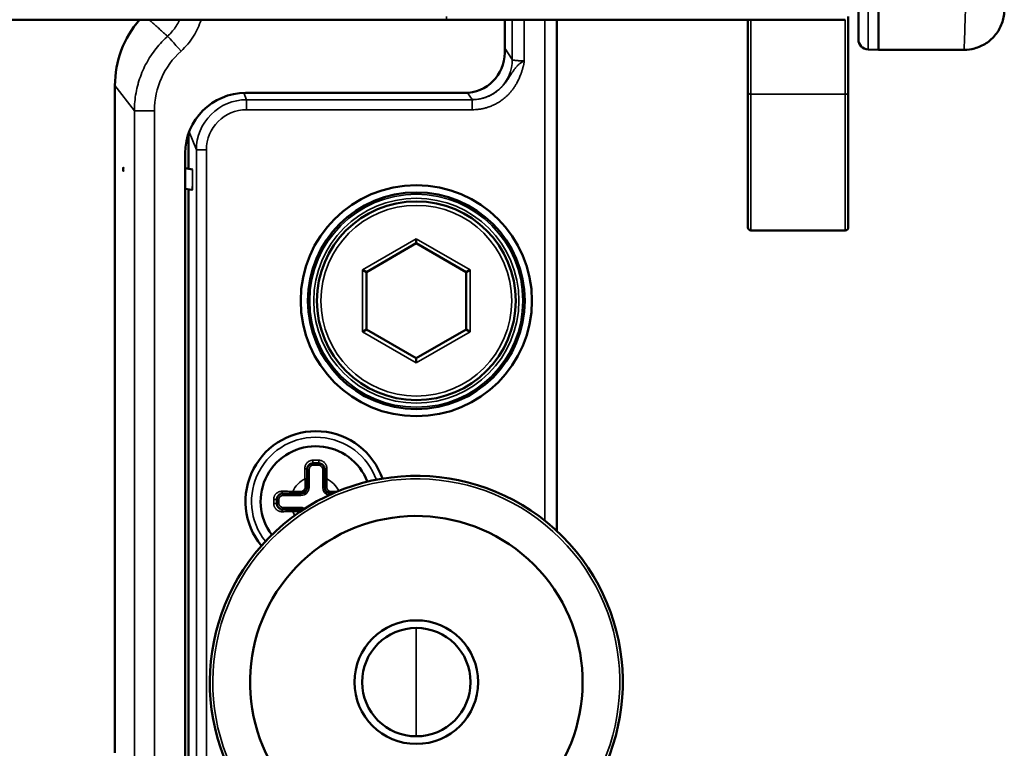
# Model space of a CAD drawing. Header units: millimetres. Extents: x 50 to 3176, y 50 to 2109.
# Tile 674 of 817: x 2530 to 2579, y 1000 to 1036. Entities that reach past the tile are written whole.
import ezdxf

# ---------------------------------------------------------------- set-up
doc = ezdxf.new("R2010")
doc.units = ezdxf.units.MM
doc.header["$LTSCALE"] = 10
doc.layers.add('Visible (ISO)', color=7, linetype='Continuous', lineweight=50)
doc.layers.add('Visible Narrow (ISO)', color=7, linetype='Continuous', lineweight=35)

msp = doc.modelspace()

# ---------------------------------------------------------------- linework, layer by layer
at = {"layer": 'Visible (ISO)'}
for p, q in [((2572.8108, 1034.7033), (2572.8108, 1089.7033)), ((2571.8108, 1035.221), (2571.8108, 1089.1855)), ((2551.3108, 1036.2033), (2182.3108, 1036.2033)), ((2571.1608, 1036.2033), (2551.3108, 1036.2033)), ((2554.2108, 1036.2033), (2554.2108, 1034.5536)), ((2556.8108, 1036.2033), (2556.8108, 1010.7266)), ((2566.3108, 1036.2033), (2566.3108, 1032.6086)), ((2571.3108, 1032.6086), (2571.3108, 1036.3533)), ((2537.1974, 1035.1547), (2537.1974, 1035.1548)), ((2572.2933, 1034.7214), (2572.8108, 1034.7033)), ((2572.8108, 1034.7033), (2577.0758, 1034.7033)), ((2537.1974, 1033.4474), (2537.1974, 1033.4475)), ((2534.8108, 1032.9224), (2534.8108, 999.6877)), ((2552.2108, 1032.5533), (2541.3103, 1032.5533)), ((2566.3108, 1025.8533), (2566.3108, 1032.6086)), ((2571.3108, 1032.6086), (2571.3108, 1025.8533)), ((2538.4716, 1030.5226), (2538.4716, 1028.7703)), ((2538.3108, 1029.5536), (2538.3108, 994.8533)), ((2538.6371, 1027.7257), (2538.3108, 1027.7833)), ((2538.4716, 1027.7549), (2538.4716, 993.8844)), ((2538.6731, 1027.7194), (2538.6371, 1027.7257)), ((2566.4608, 1025.7033), (2571.1608, 1025.7033)), ((2549.8108, 1025.294), (2549.8108, 1025.0631)), ((2549.8108, 1025.0631), (2547.3339, 1023.6331)), ((2552.2876, 1023.6331), (2549.8108, 1025.0631)), ((2547.1339, 1023.7485), (2547.3339, 1023.6331)), ((2552.4876, 1023.7485), (2552.2876, 1023.6331)), ((2547.3339, 1023.6331), (2547.3339, 1020.7731)), ((2552.2876, 1020.7731), (2552.2876, 1023.6331)), ((2547.1339, 1020.6576), (2547.3339, 1020.7731)), ((2547.3339, 1020.7731), (2549.8108, 1019.3431)), ((2549.8108, 1019.3431), (2552.2876, 1020.7731)), ((2552.4876, 1020.6576), (2552.2876, 1020.7731)), ((2549.8108, 1019.1121), (2549.8108, 1019.3431)), ((2544.6708, 1014.1031), (2544.9508, 1014.1031)), ((2544.3708, 1013.8031), (2544.3708, 1013.3304)), ((2545.2508, 1013.3304), (2545.2508, 1013.8031)), ((2544.3708, 1013.3304), (2544.3708, 1012.9031)), ((2545.2508, 1012.9031), (2545.2508, 1013.3304)), ((2543.6651, 1012.6031), (2543.1708, 1012.6031)), ((2544.0708, 1012.6031), (2543.6651, 1012.6031)), ((2545.6582, 1012.6031), (2545.5508, 1012.6031)), ((2542.8708, 1012.2031), (2542.8708, 1012.3031)), ((2542.8708, 1012.1031), (2542.8708, 1012.2031)), ((2543.1708, 1011.8031), (2543.6651, 1011.8031)), ((2543.6651, 1011.8031), (2544.0708, 1011.8031))]:
    msp.add_line(p, q, dxfattribs=at)
for centre, radius in [((2549.8108, 1022.2031), 5.7547), ((2549.8108, 1022.2031), 5.3986), ((2549.8108, 1022.2031), 4.95), ((2549.8108, 1003.2031), 3.0787)]:
    msp.add_circle(centre, radius, dxfattribs=at)
for centre, radius, start, end in [((2572.3108, 1035.221), 0.5, 180, 268), ((2535.724, 1028.7471), 0.5, 168.69914, 191.30086), ((2566.4608, 1025.8533), 0.15, 180, 270), ((2571.1608, 1025.8533), 0.15, 270, 0), ((2544.8108, 1012.2031), 3.5, 18.94823, 219.16098), ((2544.8108, 1012.2031), 2.75, 20.97474, 217.13447), ((2544.8108, 1012.2031), 2, 78.37228, 78.37909), ((2549.8108, 1003.2031), 10.2764, 229.18534, 220.81466), ((2544.0708, 1012.9031), 0.3, 270, 0), ((2545.5508, 1012.9031), 0.3, 180, 270), ((2549.8108, 1003.2031), 8.277, 233.64084, 216.35916), ((2544.0708, 1011.5031), 0.3, 72.04671, 90), ((2549.8108, 1003.2031), 2.6991, 90, 270), ((2549.8108, 1003.2031), 2.6991, 270, 90)]:
    msp.add_arc(centre, radius, start, end, dxfattribs=at)
for centre, major_axis, ratio, start_param, end_param in [((2539.8125, 1032.9187), (-3.0597, 3.9602), 0.9990841, 0.1971739, 0.9126798), ((2552.2108, 1034.5536), (0, -2.0003), 0.9998477, 0, 1.5707963), ((2541.3111, 1029.5528), (-1.9096, 2.3147), 0.9997441, 5.5935268, 7.1640719)]:
    msp.add_ellipse(centre, major_axis=major_axis, ratio=ratio, start_param=start_param, end_param=end_param, dxfattribs=at)
for points, knots in [([(2579.0746, 1036.6324), (2579.0671, 1036.4228), (2579.0258, 1036.2118), (2578.8805, 1035.8152), (2578.773, 1035.6254), (2578.5083, 1035.2914), (2578.3461, 1035.1443), (2577.9905, 1034.913), (2577.7934, 1034.8245), (2577.4227, 1034.7262), (2577.2486, 1034.7033), (2577.0758, 1034.7033)], [0, 0, 0, 0, 0.06291995, 0.06291995, 0.12672664, 0.12672664, 0.19076086, 0.19076086, 0.25398137, 0.25398137, 0.30581489, 0.30581489, 0.30581489, 0.30581489]), ([(2544.3708, 1013.8031), (2544.3708, 1013.8269), (2544.3736, 1013.8506), (2544.3826, 1013.8876), (2544.3869, 1013.9013), (2544.4009, 1013.9362), (2544.4121, 1013.9567), (2544.4342, 1013.9881), (2544.4438, 1013.9998), (2544.4663, 1014.0233), (2544.4795, 1014.0349), (2544.5078, 1014.0555), (2544.5229, 1014.0647), (2544.5429, 1014.0745), (2544.5471, 1014.0764), (2544.5644, 1014.0839), (2544.5781, 1014.0887), (2544.6061, 1014.0964), (2544.6204, 1014.0991), (2544.6467, 1014.1023), (2544.6588, 1014.1031), (2544.6708, 1014.1031)], [0, 0, 0, 0, 0.15551844, 0.15551844, 0.25, 0.25, 0.40247779, 0.40247779, 0.5, 0.5, 0.61170505, 0.61170505, 0.7214057, 0.7214057, 0.75, 0.75, 0.83854401, 0.83854401, 0.92699199, 0.92699199, 0.99999647, 0.99999647, 0.99999647, 0.99999647]), ([(2544.9508, 1014.1031), (2544.9652, 1014.1031), (2544.9797, 1014.102), (2545.0084, 1014.0978), (2545.0226, 1014.0947), (2545.048, 1014.0871), (2545.0593, 1014.083), (2545.0865, 1014.0712), (2545.102, 1014.0627), (2545.1314, 1014.0432), (2545.1452, 1014.0322), (2545.1611, 1014.0171), (2545.1642, 1014.0139), (2545.1825, 1013.9948), (2545.1958, 1013.9774), (2545.2157, 1013.9448), (2545.2231, 1013.93), (2545.2382, 1013.8922), (2545.2445, 1013.8688), (2545.2498, 1013.831), (2545.2508, 1013.8171), (2545.2508, 1013.8031)], [0.00000351, 0.00000351, 0.00000351, 0.00000351, 0.08809168, 0.08809168, 0.1763521, 0.1763521, 0.25, 0.25, 0.35974815, 0.35974815, 0.47154097, 0.47154097, 0.5, 0.5, 0.64161267, 0.64161267, 0.75, 0.75, 0.90873534, 0.90873534, 1, 1, 1, 1]), ([(2543.1708, 1012.6031), (2543.1541, 1012.603), (2543.1376, 1012.6017), (2543.1099, 1012.5971), (2543.0986, 1012.5945), (2543.0771, 1012.5883), (2543.067, 1012.5848), (2543.0416, 1012.5743), (2543.0266, 1012.5667), (2543.0078, 1012.555), (2543.0033, 1012.552), (2542.986, 1012.5399), (2542.974, 1012.53), (2542.9586, 1012.5153), (2542.9546, 1012.5111), (2542.9505, 1012.5067), (2542.9503, 1012.5066), (2542.9388, 1012.494), (2542.9285, 1012.4807), (2542.9172, 1012.4635), (2542.9151, 1012.4601), (2542.9104, 1012.4522), (2542.9078, 1012.4476), (2542.9002, 1012.4331), (2542.8955, 1012.4229), (2542.8902, 1012.4094), (2542.889, 1012.4062), (2542.8842, 1012.3925), (2542.8812, 1012.3821), (2542.8768, 1012.3635), (2542.8752, 1012.3552), (2542.8724, 1012.3361), (2542.8714, 1012.3253), (2542.8708, 1012.3108), (2542.8708, 1012.3069), (2542.8708, 1012.3031)], [0, 0, 0, 0, 0.0969618, 0.0969618, 0.16666667, 0.16666667, 0.23110821, 0.23110821, 0.33333333, 0.33333333, 0.36676541, 0.36676541, 0.46344494, 0.46344494, 0.5, 0.5, 0.50124004, 0.50124004, 0.60754809, 0.60754809, 0.63286464, 0.63286464, 0.66666667, 0.66666667, 0.73845352, 0.73845352, 0.76111956, 0.76111956, 0.83333333, 0.83333333, 0.8921766, 0.8921766, 0.97062357, 0.97062357, 0.99999841, 0.99999841, 0.99999841, 0.99999841]), ([(2542.8708, 1012.1031), (2542.8708, 1012.0924), (2542.8713, 1012.0814), (2542.8728, 1012.0683), (2542.873, 1012.0663), (2542.8746, 1012.0543), (2542.8764, 1012.0442), (2542.8809, 1012.0254), (2542.8833, 1012.0167), (2542.8897, 1011.9976), (2542.8939, 1011.9871), (2542.9008, 1011.9722), (2542.903, 1011.9677), (2542.907, 1011.9601), (2542.9087, 1011.957), (2542.9186, 1011.9398), (2542.9279, 1011.9262), (2542.941, 1011.9101), (2542.9438, 1011.9069), (2542.9477, 1011.9024), (2542.9489, 1011.9011), (2542.9606, 1011.8884), (2542.9721, 1011.8777), (2542.9877, 1011.8653), (2542.991, 1011.8628), (2542.9999, 1011.8563), (2543.0057, 1011.8525), (2543.0244, 1011.8407), (2543.038, 1011.8336), (2543.0633, 1011.8227), (2543.0747, 1011.8186), (2543.0962, 1011.8123), (2543.1061, 1011.8099), (2543.1316, 1011.8052), (2543.1474, 1011.8035), (2543.1659, 1011.8031), (2543.1683, 1011.8031), (2543.1708, 1011.8031)], [0, 0, 0, 0, 0.0802283, 0.0802283, 0.09493152, 0.09493152, 0.16666667, 0.16666667, 0.22706983, 0.22706983, 0.30080222, 0.30080222, 0.33333333, 0.33333333, 0.35623283, 0.35623283, 0.4617917, 0.4617917, 0.48871995, 0.48871995, 0.5, 0.5, 0.59813712, 0.59813712, 0.62396851, 0.62396851, 0.66666667, 0.66666667, 0.76001583, 0.76001583, 0.83333333, 0.83333333, 0.89378534, 0.89378534, 0.98616672, 0.98616672, 1, 1, 1, 1])]:
    msp.add_open_spline(points, degree=3, knots=knots, dxfattribs=at)
msp.add_open_spline([(2538.6731, 1028.7348), (2538.5517, 1028.7562), (2538.4306, 1028.7776), (2538.3108, 1028.7987)], degree=3, dxfattribs=at)
at = {"layer": 'Visible Narrow (ISO)'}
for p, q in [((2572.2933, 1034.7214), (2572.2933, 1089.6852)), ((2551.3108, 1036.3533), (2551.3108, 1036.2033)), ((2554.583, 1034.2185), (2554.583, 1036.2033)), ((2555.1829, 1036.2033), (2555.1829, 1034.1516)), ((2556.2108, 1011.2432), (2556.2108, 1036.2033)), ((2566.4608, 1036.2033), (2566.4608, 1032.4865)), ((2571.1608, 1032.4865), (2571.1608, 1036.2033)), ((2554.583, 1034.2185), (2554.2108, 1034.7769)), ((2534.8108, 1032.9224), (2535.7803, 1031.668)), ((2541.3617, 1032.2161), (2541.2273, 1032.5521)), ((2552.357, 1032.5586), (2552.5833, 1032.2192)), ((2541.3618, 1032.216), (2552.5882, 1032.216)), ((2541.3618, 1032.216), (2541.3618, 1031.7162)), ((2552.5882, 1032.216), (2552.5882, 1031.7162)), ((2571.1608, 1032.4865), (2566.4608, 1032.4865)), ((2566.4608, 1025.7033), (2566.4608, 1032.4865)), ((2571.1608, 1032.4865), (2571.1608, 1025.7033)), ((2535.7802, 998.7788), (2535.7804, 1031.668)), ((2536.78, 1031.668), (2535.7803, 1031.668)), ((2536.78, 1031.668), (2536.78, 998.7788)), ((2552.5882, 1031.7162), (2541.3616, 1031.7162)), ((2538.5038, 1030.6123), (2538.8622, 1029.716)), ((2539.3622, 1029.7161), (2538.8622, 1029.7161)), ((2538.8622, 996.5913), (2538.8622, 1029.7161)), ((2539.3622, 1029.7161), (2539.3622, 997.3427)), ((2538.6776, 1027.9551), (2538.6371, 1027.7257)), ((2549.8108, 1025.294), (2547.1339, 1023.7485)), ((2552.4876, 1023.7485), (2549.8108, 1025.294)), ((2547.1339, 1020.6576), (2547.1339, 1023.7485)), ((2552.4876, 1023.7485), (2552.4876, 1020.6576)), ((2547.1339, 1020.6576), (2549.8108, 1019.1121)), ((2549.8108, 1019.1121), (2552.4876, 1020.6576)), ((2544.6708, 1014.1031), (2544.6708, 1014.0031)), ((2544.9508, 1014.0031), (2544.6708, 1014.0031)), ((2544.9508, 1014.0031), (2544.9508, 1014.1031)), ((2544.4708, 1013.8031), (2544.3708, 1013.8031)), ((2544.4708, 1013.8031), (2544.4708, 1012.9031)), ((2545.1508, 1012.9031), (2545.1508, 1013.8031)), ((2545.2508, 1013.8031), (2545.1508, 1013.8031)), ((2544.2708, 1012.9031), (2544.2708, 1013.3304)), ((2544.2708, 1013.3304), (2544.3708, 1013.3304)), ((2545.2508, 1013.3304), (2545.3508, 1013.3304)), ((2545.3508, 1013.3304), (2545.3508, 1012.9031)), ((2543.1708, 1012.6031), (2543.1708, 1012.5031)), ((2544.0708, 1012.5031), (2543.1708, 1012.5031)), ((2543.6651, 1012.7031), (2544.0708, 1012.7031)), ((2543.6651, 1012.6031), (2543.6651, 1012.7031)), ((2544.0708, 1012.7031), (2544.0708, 1012.6031)), ((2544.0708, 1012.5031), (2544.0708, 1012.6031)), ((2544.3708, 1012.9031), (2544.2708, 1012.9031)), ((2544.3708, 1012.9031), (2544.4708, 1012.9031)), ((2545.1508, 1012.9031), (2545.2508, 1012.9031)), ((2545.3508, 1012.9031), (2545.2508, 1012.9031)), ((2545.5508, 1012.7031), (2545.8924, 1012.7031)), ((2545.5508, 1012.6031), (2545.5508, 1012.7031)), ((2545.5508, 1012.6031), (2545.5508, 1012.5548)), ((2542.9708, 1012.3031), (2542.8708, 1012.3031)), ((2542.8708, 1012.1031), (2542.9708, 1012.1031)), ((2542.9708, 1012.3031), (2542.9708, 1012.1031)), ((2543.1708, 1011.9031), (2544.0708, 1011.9031)), ((2543.1708, 1011.9031), (2543.1708, 1011.8031)), ((2543.6651, 1011.7031), (2543.6651, 1011.8031)), ((2544.0355, 1011.7031), (2543.6651, 1011.7031)), ((2544.0708, 1011.8031), (2544.0708, 1011.9031)), ((2544.0708, 1011.8031), (2544.0708, 1011.7269)), ((2549.8108, 1000.5039), (2549.8108, 1005.9022))]:
    msp.add_line(p, q, dxfattribs=at)
for radius in [5.3034, 5.1035, 4.75]:
    msp.add_circle((2549.8108, 1022.2031), radius, dxfattribs=at)
for centre, radius, start, end in [((2540.7784, 1031.6688), 3.9983, 132.04917, 180.01207), ((2541.362, 1029.7165), 1.9997, 90.01377, 180.01243), ((2544.8108, 1012.2031), 3.2, 19.76512, 218.34409), ((2544.6708, 1013.8031), 0.2, 90, 180), ((2544.9508, 1013.8031), 0.2, 0, 90), ((2549.8108, 1003.2031), 10.1282, 229.24669, 220.75331), ((2544.8108, 1012.2031), 1.25, 115.59468, 156.42177), ((2544.8108, 1012.2031), 1.25, 24.68967, 64.40533), ((2543.1708, 1012.3031), 0.2, 90, 180), ((2544.0708, 1012.9031), 0.2, 270.00001, 359.99998), ((2544.0708, 1012.9031), 0.4, 270, 0), ((2545.5508, 1012.9031), 0.4, 180, 256.99538), ((2545.5508, 1012.9031), 0.2, 180.00002, 269.99999), ((2543.1708, 1012.1031), 0.2, 180, 270), ((2544.8108, 1012.2031), 1.25, 203.57824, 213.41953), ((2544.0708, 1011.5031), 0.4, 61.19577, 90)]:
    msp.add_arc(centre, radius, start, end, dxfattribs=at)
for centre, major_axis, ratio, start_param, end_param in [((2538.1004, 1034.6378), (-0.6698, 0.7426), 0.0001075, 4.7124048, 6.2404203), ((2552.5833, 1034.2185), (1.6642, 1.1093), 0.9995052, 4.1246734, 5.6950128), ((2566.4608, 1032.6086), (-0.15, 0), 0.8141593, 0, 1.5707963), ((2571.1608, 1032.6086), (0.15, 0), 0.8141593, 4.712389, 6.2831853), ((2541.362, 1029.7165), (2.3242, 0.9203), 0.999921, 1.1939034, 2.7647278), ((2553.7411, 1032.2192), (-1.1581, 0.0012), 0.0392078, 0.0262129, 0.0955132), ((2538.6731, 1028.2271), (0, -0.5077), 0.0103132, 6.2813971, 7.2886959), ((2544.6708, 1014.2031), (0, -0.1), 0.0445711, 4.1444824, 4.7123877), ((2544.6708, 1014.2031), (0, -0.1), 0.0445711, 4.7123877, 6.2831938), ((2544.8108, 1014.4565), (-3.0882, 0), 0.0647297, 1.5242134, 1.6173793), ((2544.9508, 1014.2031), (0, -0.1), 0.0445716, 6.2831776, 7.8539829), ((2544.9508, 1014.2031), (0, -0.1), 0.0445716, 1.5707976, 2.138702), ((2544.2708, 1013.8031), (0.1, 0), 0.2983365, 0.0000324, 1.6711719), ((2545.3508, 1013.8031), (-0.1, 0), 0.2983379, 4.6119873, 6.2831455), ((2543.1708, 1012.703), (0, -0.1), 0.3188792, 4.6154012, 6.2831762), ((2542.7708, 1012.3031), (-0.1, 0), 0.0335857, 4.7123896, 5.3132028), ((2542.7708, 1012.1031), (0.1, 0), 0.0335671, 4.1115741, 4.7123863), ((2542.7708, 1012.3031), (0.1, 0), 0.0335857, 6.283185, 7.8539822), ((2542.7708, 1012.1031), (0.1, 0), 0.0335671, 4.7123863, 6.2831852), ((2543.1708, 1011.7031), (0, 0.1), 0.3188814, 0.0000014, 1.6677572)]:
    msp.add_ellipse(centre, major_axis=major_axis, ratio=ratio, start_param=start_param, end_param=end_param, dxfattribs=at)
for points, knots in [([(2577.7502, 1055.5309), (2577.6548, 1052.5833), (2577.5633, 1049.7598), (2577.4809, 1047.2131), (2577.3984, 1044.6663), (2577.3249, 1042.3963), (2577.2644, 1040.5268), (2577.2038, 1038.6573), (2577.1563, 1037.1884), (2577.1242, 1036.1999), (2577.0922, 1035.2114), (2577.0758, 1034.7033), (2577.0758, 1034.7033)], [0, 0, 0, 0, 0.2500001, 0.2500001, 0.2500001, 0.50000018, 0.50000018, 0.50000018, 0.75000026, 0.75000026, 0.75000026, 0.99999734, 0.99999734, 0.99999734, 0.99999734]), ([(2537.4312, 1035.3798), (2537.2999, 1035.4959), (2537.1685, 1035.6123), (2536.9054, 1035.8452), (2536.7736, 1035.9618), (2536.5948, 1036.1201), (2536.5479, 1036.1617), (2536.5009, 1036.2033)], [0.00020986, 0.00020986, 0.00020986, 0.00020986, 0.33333333, 0.33333333, 0.66666667, 0.66666667, 0.78539335, 0.78539335, 0.78539335, 0.78539335]), ([(2538.0331, 1036.2033), (2538.0153, 1036.164), (2537.9965, 1036.1251), (2537.9276, 1035.9919), (2537.8724, 1035.9002), (2537.7569, 1035.7333), (2537.6975, 1035.6574), (2537.5704, 1035.5128), (2537.5026, 1035.4442), (2537.4314, 1035.3796)], [0.50810139, 0.50810139, 0.50810139, 0.50810139, 0.57009644, 0.57009644, 0.72351658, 0.72351658, 0.86171647, 0.86171647, 0.99999999, 0.99999999, 0.99999999, 0.99999999]), ([(2538.1004, 1034.6379), (2538.3464, 1034.8622), (2538.7452, 1035.3352), (2539.0104, 1035.9178), (2539.0994, 1036.2033)], [0, 0, 0, 0, 0.33333333, 0.64288517, 0.64288517, 0.64288517, 0.64288517]), ([(2535.7804, 1031.668), (2535.7804, 1031.8176), (2535.7872, 1031.9671), (2535.814, 1032.2649), (2535.8341, 1032.4132), (2535.8875, 1032.7075), (2535.9208, 1032.8534), (2535.9649, 1033.0131), (2535.9693, 1033.0287), (2536.0141, 1033.1853), (2536.0607, 1033.3246), (2536.166, 1033.5984), (2536.2246, 1033.733), (2536.3535, 1033.9965), (2536.4238, 1034.1254), (2536.5124, 1034.2722), (2536.5253, 1034.2933), (2536.617, 1034.4402), (2536.7011, 1034.5625), (2536.8798, 1034.7991), (2536.9745, 1034.9135), (2537.1735, 1035.1333), (2537.278, 1035.2388), (2537.4016, 1035.353), (2537.4163, 1035.3664), (2537.4314, 1035.3796)], [0.00001133, 0.00001133, 0.00001133, 0.00001133, 0.10724193, 0.10724193, 0.21447703, 0.21447703, 0.32170935, 0.32170935, 0.33333333, 0.33333333, 0.43852806, 0.43852806, 0.54370877, 0.54370877, 0.64888957, 0.64888957, 0.66666667, 0.66666667, 0.7730116, 0.7730116, 0.87934243, 0.87934243, 0.98566383, 0.98566383, 1, 1, 1, 1]), ([(2555.1829, 1034.1516), (2555.181, 1034.1358), (2555.1792, 1034.1199), (2555.1772, 1034.1041), (2555.1753, 1034.0881), (2555.1732, 1034.0721), (2555.171, 1034.056), (2555.1687, 1034.0398), (2555.1661, 1034.0235), (2555.1633, 1034.0072), (2555.1603, 1033.9899), (2555.157, 1033.9726), (2555.1533, 1033.9552), (2555.1496, 1033.9378), (2555.1456, 1033.9203), (2555.1412, 1033.9026), (2555.1366, 1033.8841), (2555.1316, 1033.8655), (2555.1264, 1033.8467), (2555.1217, 1033.8297), (2555.1167, 1033.8126), (2555.1116, 1033.7953), (2555.105, 1033.7729), (2555.0981, 1033.7503), (2555.091, 1033.7274), (2555.0837, 1033.704), (2555.0761, 1033.6802), (2555.0682, 1033.6563), (2555.0598, 1033.6311), (2555.0511, 1033.6056), (2555.0421, 1033.5799), (2555.0359, 1033.5621), (2555.0296, 1033.5443), (2555.0231, 1033.5264), (2555.0132, 1033.4991), (2555.0029, 1033.4714), (2554.9922, 1033.4436), (2554.9885, 1033.4339), (2554.9847, 1033.4241), (2554.9809, 1033.4143), (2554.9695, 1033.3852), (2554.9577, 1033.356), (2554.9455, 1033.3266), (2554.9327, 1033.2957), (2554.9194, 1033.2648), (2554.9055, 1033.2338), (2554.8905, 1033.2003), (2554.8749, 1033.1668), (2554.8585, 1033.1335), (2554.8421, 1033.1001), (2554.825, 1033.0668), (2554.8071, 1033.0337), (2554.7841, 1032.9915), (2554.7598, 1032.9497), (2554.7343, 1032.9085), (2554.7189, 1032.8835), (2554.703, 1032.8588), (2554.6867, 1032.8344), (2554.6575, 1032.7908), (2554.6268, 1032.748), (2554.5947, 1032.7062), (2554.5845, 1032.6931), (2554.5743, 1032.6801), (2554.5639, 1032.6672), (2554.5288, 1032.6237), (2554.4922, 1032.5814), (2554.454, 1032.5402), (2554.4155, 1032.4989), (2554.3756, 1032.4587), (2554.3342, 1032.4198), (2554.302, 1032.3895), (2554.2689, 1032.36), (2554.2351, 1032.3313), (2554.2024, 1032.3036), (2554.1691, 1032.2766), (2554.135, 1032.2503), (2554.0731, 1032.2025), (2554.0091, 1032.1572), (2553.943, 1032.1147), (2553.9123, 1032.095), (2553.8812, 1032.0759), (2553.8497, 1032.0575), (2553.782, 1032.0179), (2553.7124, 1031.9813), (2553.6412, 1031.9481), (2553.5727, 1031.9162), (2553.5027, 1031.8874), (2553.4316, 1031.862), (2553.427, 1031.8604), (2553.4224, 1031.8588), (2553.4178, 1031.8572), (2553.3644, 1031.8384), (2553.3103, 1031.8217), (2553.2554, 1031.8069), (2553.201, 1031.7922), (2553.146, 1031.7794), (2553.0903, 1031.7683), (2553.0614, 1031.7626), (2553.0323, 1031.7574), (2553.003, 1031.7526), (2552.9473, 1031.7435), (2552.8909, 1031.7361), (2552.8337, 1031.7304), (2552.7788, 1031.7249), (2552.7231, 1031.7209), (2552.6667, 1031.7185), (2552.6407, 1031.7174), (2552.6145, 1031.7166), (2552.5882, 1031.7162)], [0, 0, 0, 0, 0.0160739, 0.0160739, 0.0160739, 0.0322432, 0.0322432, 0.0322432, 0.0485981, 0.0485981, 0.0485981, 0.0658745, 0.0658745, 0.0658745, 0.0831469, 0.0831469, 0.0831469, 0.1012864, 0.1012864, 0.1012864, 0.117704, 0.117704, 0.117704, 0.1390166, 0.1390166, 0.1390166, 0.1609166, 0.1609166, 0.1609166, 0.1840373, 0.1840373, 0.1840373, 0.2, 0.2, 0.2, 0.2243005, 0.2243005, 0.2243005, 0.2327902, 0.2327902, 0.2327902, 0.2580017, 0.2580017, 0.2580017, 0.2844201, 0.2844201, 0.2844201, 0.3129429, 0.3129429, 0.3129429, 0.3414656, 0.3414656, 0.3414656, 0.3779324, 0.3779324, 0.3779324, 0.4, 0.4, 0.4, 0.4394561, 0.4394561, 0.4394561, 0.4518477, 0.4518477, 0.4518477, 0.4935916, 0.4935916, 0.4935916, 0.5356283, 0.5356283, 0.5356283, 0.5684071, 0.5684071, 0.5684071, 0.6, 0.6, 0.6, 0.6574482, 0.6574482, 0.6574482, 0.6841345, 0.6841345, 0.6841345, 0.7414058, 0.7414058, 0.7414058, 0.7964636, 0.7964636, 0.7964636, 0.8, 0.8, 0.8, 0.8412507, 0.8412507, 0.8412507, 0.8820805, 0.8820805, 0.8820805, 0.9032415, 0.9032415, 0.9032415, 0.9434777, 0.9434777, 0.9434777, 0.9821768, 0.9821768, 0.9821768, 1, 1, 1, 1]), ([(2552.5882, 1032.216), (2552.6379, 1032.216), (2552.6868, 1032.2178), (2552.7348, 1032.2213), (2552.784, 1032.2249), (2552.8323, 1032.2302), (2552.8795, 1032.2371), (2552.8933, 1032.2391), (2552.9071, 1032.2413), (2552.9207, 1032.2435), (2552.9543, 1032.2491), (2552.9872, 1032.2555), (2553.0196, 1032.2626), (2553.0663, 1032.2728), (2553.1118, 1032.2845), (2553.156, 1032.2974), (2553.1813, 1032.3048), (2553.2062, 1032.3126), (2553.2307, 1032.3208), (2553.2419, 1032.3246), (2553.253, 1032.3284), (2553.264, 1032.3323), (2553.2997, 1032.3449), (2553.3344, 1032.3584), (2553.3681, 1032.3724), (2553.4116, 1032.3906), (2553.4535, 1032.4099), (2553.4937, 1032.4299), (2553.5307, 1032.4484), (2553.5663, 1032.4676), (2553.6005, 1032.4872), (2553.6047, 1032.4896), (2553.6088, 1032.492), (2553.6129, 1032.4944), (2553.65, 1032.5161), (2553.6853, 1032.5383), (2553.7191, 1032.5609), (2553.7451, 1032.5783), (2553.7702, 1032.5959), (2553.7945, 1032.6138), (2553.8194, 1032.6321), (2553.8435, 1032.6506), (2553.867, 1032.6695), (2553.8821, 1032.6816), (2553.8968, 1032.6939), (2553.9115, 1032.7063), (2553.9141, 1032.7085), (2553.9168, 1032.7108), (2553.9194, 1032.7131), (2553.9425, 1032.7328), (2553.9651, 1032.7531), (2553.9874, 1032.7739), (2554.0096, 1032.7946), (2554.0316, 1032.8159), (2554.0534, 1032.8381), (2554.0605, 1032.8453), (2554.0676, 1032.8526), (2554.0747, 1032.8599), (2554.0942, 1032.8802), (2554.1137, 1032.9013), (2554.133, 1032.9228), (2554.1485, 1032.9402), (2554.1639, 1032.9579), (2554.179, 1032.9759), (2554.1825, 1032.9801), (2554.186, 1032.9842), (2554.1894, 1032.9884), (2554.2079, 1033.0108), (2554.226, 1033.0334), (2554.2435, 1033.056), (2554.2614, 1033.0791), (2554.2786, 1033.1023), (2554.2951, 1033.1252), (2554.3015, 1033.134), (2554.3078, 1033.1428), (2554.3139, 1033.1515), (2554.3306, 1033.1753), (2554.3465, 1033.1986), (2554.3615, 1033.2211), (2554.3637, 1033.2244), (2554.3659, 1033.2277), (2554.368, 1033.231), (2554.376, 1033.243), (2554.3837, 1033.2548), (2554.3911, 1033.2664), (2554.3986, 1033.2781), (2554.4059, 1033.2895), (2554.4129, 1033.3008), (2554.4279, 1033.3247), (2554.442, 1033.3476), (2554.4555, 1033.3696), (2554.4599, 1033.3768), (2554.4643, 1033.384), (2554.4686, 1033.391), (2554.4827, 1033.4141), (2554.4962, 1033.4362), (2554.5094, 1033.4577), (2554.5233, 1033.4801), (2554.5369, 1033.5017), (2554.5504, 1033.5229), (2554.5549, 1033.5299), (2554.5595, 1033.537), (2554.564, 1033.5439), (2554.5691, 1033.5517), (2554.5742, 1033.5595), (2554.5793, 1033.5672), (2554.5883, 1033.5807), (2554.5973, 1033.594), (2554.6065, 1033.6072), (2554.6177, 1033.6234), (2554.6291, 1033.6395), (2554.6407, 1033.6554), (2554.6554, 1033.6756), (2554.6704, 1033.6956), (2554.6858, 1033.7156), (2554.6946, 1033.727), (2554.7036, 1033.7385), (2554.7127, 1033.75), (2554.7185, 1033.7574), (2554.7244, 1033.7648), (2554.7303, 1033.7722), (2554.746, 1033.7917), (2554.762, 1033.8115), (2554.7784, 1033.8313), (2554.7896, 1033.8448), (2554.801, 1033.8584), (2554.8126, 1033.8717), (2554.8199, 1033.8802), (2554.8273, 1033.8886), (2554.8347, 1033.8969), (2554.8408, 1033.9038), (2554.8469, 1033.9105), (2554.8531, 1033.9172), (2554.8711, 1033.9367), (2554.8894, 1033.9555), (2554.9081, 1033.9733), (2554.9123, 1033.9773), (2554.9165, 1033.9812), (2554.9207, 1033.985), (2554.9275, 1033.9913), (2554.9344, 1033.9974), (2554.9414, 1034.0034), (2554.9569, 1034.0166), (2554.9727, 1034.0291), (2554.9888, 1034.0409), (2555.0069, 1034.0541), (2555.0253, 1034.0665), (2555.0439, 1034.078), (2555.05, 1034.0819), (2555.0562, 1034.0856), (2555.0623, 1034.0892), (2555.0816, 1034.1006), (2555.1009, 1034.1112), (2555.1202, 1034.1212), (2555.1285, 1034.1255), (2555.1369, 1034.1296), (2555.1452, 1034.1337), (2555.1578, 1034.1399), (2555.1705, 1034.1459), (2555.1829, 1034.1516)], [0.00000001, 0.00000001, 0.00000001, 0.00000001, 0.02633429, 0.02633429, 0.02633429, 0.05334019, 0.05334019, 0.05334019, 0.06126455, 0.06126455, 0.06126455, 0.08074683, 0.08074683, 0.08074683, 0.10886586, 0.10886586, 0.10886586, 0.125, 0.125, 0.125, 0.13238073, 0.13238073, 0.13238073, 0.15625, 0.15625, 0.15625, 0.18710497, 0.18710497, 0.18710497, 0.21548384, 0.21548384, 0.21548384, 0.21893607, 0.21893607, 0.21893607, 0.25, 0.25, 0.25, 0.273974, 0.273974, 0.273974, 0.29859058, 0.29859058, 0.29859058, 0.31432947, 0.31432947, 0.31432947, 0.31720615, 0.31720615, 0.31720615, 0.34214728, 0.34214728, 0.34214728, 0.36694251, 0.36694251, 0.36694251, 0.375, 0.375, 0.375, 0.39719989, 0.39719989, 0.39719989, 0.41510384, 0.41510384, 0.41510384, 0.41925999, 0.41925999, 0.41925999, 0.4414265, 0.4414265, 0.4414265, 0.46405858, 0.46405858, 0.46405858, 0.47279757, 0.47279757, 0.47279757, 0.49652092, 0.49652092, 0.49652092, 0.5, 0.5, 0.5, 0.51280653, 0.51280653, 0.51280653, 0.52571133, 0.52571133, 0.52571133, 0.55313961, 0.55313961, 0.55313961, 0.56214006, 0.56214006, 0.56214006, 0.59154321, 0.59154321, 0.59154321, 0.62227345, 0.62227345, 0.62227345, 0.63252792, 0.63252792, 0.63252792, 0.64404317, 0.64404317, 0.64404317, 0.66426262, 0.66426262, 0.66426262, 0.68913416, 0.68913416, 0.68913416, 0.72056236, 0.72056236, 0.72056236, 0.73850044, 0.73850044, 0.73850044, 0.75, 0.75, 0.75, 0.78029505, 0.78029505, 0.78029505, 0.80113053, 0.80113053, 0.80113053, 0.81433033, 0.81433033, 0.81433033, 0.82515899, 0.82515899, 0.82515899, 0.85664778, 0.85664778, 0.85664778, 0.86361598, 0.86361598, 0.86361598, 0.875, 0.875, 0.875, 0.90034065, 0.90034065, 0.90034065, 0.92893505, 0.92893505, 0.92893505, 0.9383629, 0.9383629, 0.9383629, 0.96779003, 0.96779003, 0.96779003, 0.98053641, 0.98053641, 0.98053641, 0.99999999, 0.99999999, 0.99999999, 0.99999999]), ([(2555.1829, 1034.1516), (2555.1704, 1034.1516), (2555.1578, 1034.1516), (2555.1453, 1034.1517), (2555.1177, 1034.1519), (2555.0903, 1034.1523), (2555.0633, 1034.153), (2555.0389, 1034.1535), (2555.0149, 1034.1543), (2554.9914, 1034.1552), (2554.9691, 1034.156), (2554.9473, 1034.157), (2554.9261, 1034.1582), (2554.9048, 1034.1593), (2554.884, 1034.1606), (2554.8641, 1034.162), (2554.8436, 1034.1635), (2554.8239, 1034.1651), (2554.8051, 1034.1668), (2554.7902, 1034.1682), (2554.7759, 1034.1696), (2554.7623, 1034.1712), (2554.7585, 1034.1716), (2554.7547, 1034.172), (2554.7509, 1034.1725), (2554.7339, 1034.1745), (2554.718, 1034.1766), (2554.7032, 1034.1788), (2554.6886, 1034.181), (2554.6751, 1034.1833), (2554.663, 1034.1857), (2554.651, 1034.1881), (2554.6403, 1034.1905), (2554.6309, 1034.193), (2554.6216, 1034.1955), (2554.6135, 1034.1981), (2554.6068, 1034.2007), (2554.5998, 1034.2034), (2554.5943, 1034.2062), (2554.5903, 1034.209), (2554.5859, 1034.2122), (2554.5835, 1034.2153), (2554.583, 1034.2185)], [0, 0, 0, 0, 0.04041599, 0.04041599, 0.04041599, 0.12912897, 0.12912897, 0.12912897, 0.20900129, 0.20900129, 0.20900129, 0.2845068, 0.2845068, 0.2845068, 0.36039556, 0.36039556, 0.36039556, 0.4383485, 0.4383485, 0.4383485, 0.5, 0.5, 0.5, 0.51742713, 0.51742713, 0.51742713, 0.59660313, 0.59660313, 0.59660313, 0.67498977, 0.67498977, 0.67498977, 0.75208316, 0.75208316, 0.75208316, 0.82895581, 0.82895581, 0.82895581, 0.91014511, 0.91014511, 0.91014511, 1, 1, 1, 1]), ([(2535.2337, 1028.8449), (2535.2344, 1028.8485), (2535.2351, 1028.8503), (2535.2366, 1028.8507), (2535.2373, 1028.8492), (2535.2388, 1028.8428), (2535.2396, 1028.8376), (2535.2411, 1028.8212), (2535.2418, 1028.81), (2535.2425, 1028.7907), (2535.2428, 1028.7829), (2535.243, 1028.7682), (2535.2431, 1028.7623), (2535.2432, 1028.7507), (2535.2432, 1028.7455), (2535.2431, 1028.7349), (2535.2431, 1028.7298), (2535.2429, 1028.7182), (2535.2428, 1028.7122), (2535.2423, 1028.6969), (2535.242, 1028.6887), (2535.241, 1028.6722), (2535.2403, 1028.6638), (2535.2387, 1028.6523), (2535.238, 1028.649), (2535.2366, 1028.6459), (2535.236, 1028.6457), (2535.2348, 1028.6475), (2535.2342, 1028.6493), (2535.2337, 1028.6522)], [0, 0, 0, 0, 0.008348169, 0.008348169, 0.0166788, 0.0166788, 0.025229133, 0.025229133, 0.034996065, 0.034996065, 0.039863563, 0.039863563, 0.042701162, 0.042701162, 0.044963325, 0.044963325, 0.047301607, 0.047301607, 0.050653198, 0.050653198, 0.057133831, 0.057133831, 0.067616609, 0.067616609, 0.076525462, 0.076525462, 0.084199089, 0.084199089, 0.091199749, 0.091199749, 0.091199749, 0.091199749]), ([(2538.6731, 1028.7348), (2538.6737, 1028.7347), (2538.6744, 1028.7227), (2538.6756, 1028.6764), (2538.6762, 1028.64), (2538.6773, 1028.5432), (2538.6776, 1028.4876), (2538.6782, 1028.3774), (2538.6783, 1028.3094), (2538.6784, 1028.1785), (2538.6783, 1028.1274), (2538.6781, 1028.0441), (2538.6778, 1027.9976), (2538.6776, 1027.9551)], [0, 0, 0, 0, 0.01827564, 0.01827564, 0.03833728, 0.03833728, 0.06010079, 0.06010079, 0.08826069, 0.08826069, 0.11399835, 0.11399835, 0.14952689, 0.14952689, 0.14952689, 0.14952689]), ([(2544.2607, 1013.8327), (2544.2609, 1013.8559), (2544.2624, 1013.8783), (2544.267, 1013.913), (2544.2693, 1013.9259), (2544.2757, 1013.9547), (2544.2802, 1013.9702), (2544.2911, 1014.0006), (2544.2975, 1014.0154), (2544.3116, 1014.0435), (2544.3192, 1014.0568), (2544.3359, 1014.0829), (2544.345, 1014.0956), (2544.3563, 1014.1098), (2544.3581, 1014.1119), (2544.3738, 1014.1306), (2544.3888, 1014.1456), (2544.4123, 1014.1659), (2544.4204, 1014.1724), (2544.4428, 1014.189), (2544.4572, 1014.1983), (2544.4827, 1014.2124), (2544.4936, 1014.2178), (2544.5191, 1014.2289), (2544.534, 1014.2343), (2544.5626, 1014.2432), (2544.5763, 1014.2467), (2544.6076, 1014.2532), (2544.6247, 1014.2555), (2544.6499, 1014.2569), (2544.6585, 1014.2571), (2544.667, 1014.2568)], [0, 0, 0, 0, 0.0882302, 0.0882302, 0.1428571, 0.1428571, 0.2142857, 0.2142857, 0.2857143, 0.2857143, 0.3506699, 0.3506699, 0.4167484, 0.4167484, 0.4285714, 0.4285714, 0.5229588, 0.5229588, 0.5714286, 0.5714286, 0.655058, 0.655058, 0.7142857, 0.7142857, 0.7885173, 0.7885173, 0.8571429, 0.8571429, 0.9504327, 0.9504327, 1, 1, 1, 1]), ([(2544.9546, 1014.2568), (2544.9709, 1014.2572), (2544.9876, 1014.2563), (2545.0147, 1014.2528), (2545.0249, 1014.251), (2545.0495, 1014.2457), (2545.0641, 1014.2418), (2545.093, 1014.2323), (2545.1073, 1014.2269), (2545.1358, 1014.2142), (2545.1498, 1014.2068), (2545.1737, 1014.1921), (2545.1839, 1014.1852), (2545.2082, 1014.1671), (2545.2221, 1014.1553), (2545.2437, 1014.1342), (2545.2516, 1014.1257), (2545.2696, 1014.1047), (2545.2794, 1014.0918), (2545.2978, 1014.0645), (2545.3063, 1014.0502), (2545.3221, 1014.0197), (2545.3293, 1014.0034), (2545.3406, 1013.9722), (2545.345, 1013.9574), (2545.3538, 1013.9196), (2545.3574, 1013.8957), (2545.3602, 1013.8583), (2545.3607, 1013.8457), (2545.3608, 1013.8327)], [0, 0, 0, 0, 0.0905032, 0.0905032, 0.1428571, 0.1428571, 0.2142857, 0.2142857, 0.2857143, 0.2857143, 0.3657191, 0.3657191, 0.4285714, 0.4285714, 0.5175393, 0.5175393, 0.5714286, 0.5714286, 0.6428571, 0.6428571, 0.7142857, 0.7142857, 0.7916988, 0.7916988, 0.8571429, 0.8571429, 0.9527764, 0.9527764, 1, 1, 1, 1]), ([(2544.2708, 1013.3304), (2544.2697, 1013.3602), (2544.269, 1013.3899), (2544.2683, 1013.4196), (2544.2677, 1013.4485), (2544.2671, 1013.4774), (2544.2666, 1013.5064), (2544.2664, 1013.5135), (2544.2663, 1013.5206), (2544.2661, 1013.5277), (2544.2657, 1013.5514), (2544.2652, 1013.5751), (2544.2647, 1013.5985), (2544.2644, 1013.6117), (2544.2642, 1013.6248), (2544.2639, 1013.6378), (2544.2637, 1013.6518), (2544.2635, 1013.6657), (2544.2633, 1013.6793), (2544.2629, 1013.7022), (2544.2627, 1013.7244), (2544.2624, 1013.7459), (2544.2621, 1013.7719), (2544.2617, 1013.797), (2544.2611, 1013.8213), (2544.261, 1013.8251), (2544.2609, 1013.829), (2544.2607, 1013.8327)], [0.00000686, 0.00000686, 0.00000686, 0.00000686, 0.16887827, 0.16887827, 0.16887827, 0.33333333, 0.33333333, 0.33333333, 0.37359842, 0.37359842, 0.37359842, 0.50812611, 0.50812611, 0.50812611, 0.58425516, 0.58425516, 0.58425516, 0.66666667, 0.66666667, 0.66666667, 0.80563972, 0.80563972, 0.80563972, 0.97352088, 0.97352088, 0.97352088, 1, 1, 1, 1]), ([(2545.3608, 1013.8327), (2545.3601, 1013.8061), (2545.3596, 1013.7788), (2545.3592, 1013.7506), (2545.3589, 1013.7261), (2545.3586, 1013.7008), (2545.3582, 1013.6749), (2545.358, 1013.6639), (2545.3578, 1013.6528), (2545.3577, 1013.6416), (2545.357, 1013.6051), (2545.3562, 1013.5676), (2545.3555, 1013.5303), (2545.3553, 1013.5208), (2545.3551, 1013.5115), (2545.3549, 1013.5021), (2545.3543, 1013.4748), (2545.3538, 1013.4477), (2545.3532, 1013.4208), (2545.3525, 1013.3905), (2545.3518, 1013.3604), (2545.3508, 1013.3304)], [0, 0, 0, 0, 0.17797738, 0.17797738, 0.17797738, 0.33333333, 0.33333333, 0.33333333, 0.39905539, 0.39905539, 0.39905539, 0.61286331, 0.61286331, 0.61286331, 0.66666667, 0.66666667, 0.66666667, 0.82358431, 0.82358431, 0.82358431, 0.99999415, 0.99999415, 0.99999415, 0.99999415]), ([(2542.7142, 1012.3058), (2542.7139, 1012.3216), (2542.7147, 1012.3376), (2542.7181, 1012.3644), (2542.7198, 1012.3747), (2542.725, 1012.3993), (2542.7289, 1012.4138), (2542.7382, 1012.4426), (2542.7435, 1012.4568), (2542.7562, 1012.4856), (2542.7637, 1012.4998), (2542.7783, 1012.5238), (2542.785, 1012.5337), (2542.8022, 1012.557), (2542.8131, 1012.5702), (2542.8338, 1012.5919), (2542.8429, 1012.6007), (2542.8647, 1012.6195), (2542.8777, 1012.6295), (2542.9043, 1012.6476), (2542.9178, 1012.6558), (2542.9325, 1012.6637), (2542.9334, 1012.6642), (2542.9497, 1012.6728), (2542.9654, 1012.6799), (2542.9966, 1012.6916), (2543.0121, 1012.6963), (2543.0505, 1012.7054), (2543.0741, 1012.709), (2543.1119, 1012.712), (2543.1253, 1012.7126), (2543.139, 1012.7127)], [0, 0, 0, 0, 0.0889055, 0.0889055, 0.1428571, 0.1428571, 0.2142857, 0.2142857, 0.2857143, 0.2857143, 0.3671741, 0.3671741, 0.4285714, 0.4285714, 0.5127172, 0.5127172, 0.5714286, 0.5714286, 0.6428571, 0.6428571, 0.7098064, 0.7098064, 0.7142857, 0.7142857, 0.7887951, 0.7887951, 0.8571429, 0.8571429, 0.9506907, 0.9506907, 1, 1, 1, 1]), ([(2543.139, 1012.7127), (2543.1938, 1012.7116), (2543.3067, 1012.7106), (2543.4823, 1012.7069), (2543.6039, 1012.7051), (2543.6651, 1012.7031)], [0, 0, 0, 0, 0.33333333, 0.66666667, 0.99999401, 0.99999401, 0.99999401, 0.99999401]), ([(2543.139, 1011.6934), (2543.1161, 1011.6936), (2543.0939, 1011.6951), (2543.059, 1011.6997), (2543.0459, 1011.702), (2543.0179, 1011.7083), (2543.0032, 1011.7125), (2542.9746, 1011.7225), (2542.9605, 1011.7284), (2542.9449, 1011.736), (2542.9432, 1011.7369), (2542.9285, 1011.7443), (2542.9156, 1011.7516), (2542.8902, 1011.7678), (2542.8778, 1011.7766), (2542.8631, 1011.7882), (2542.8601, 1011.7907), (2542.8404, 1011.8073), (2542.8254, 1011.8223), (2542.805, 1011.846), (2542.7985, 1011.8542), (2542.7821, 1011.8764), (2542.7729, 1011.8904), (2542.7587, 1011.9161), (2542.7531, 1011.9273), (2542.742, 1011.9531), (2542.7366, 1011.9678), (2542.7278, 1011.9964), (2542.7242, 1012.0104), (2542.7179, 1012.041), (2542.7157, 1012.0573), (2542.7141, 1012.0822), (2542.714, 1012.0913), (2542.7142, 1012.1003)], [0, 0, 0, 0, 0.0871027, 0.0871027, 0.1428571, 0.1428571, 0.209959, 0.209959, 0.2776008, 0.2776008, 0.2857143, 0.2857143, 0.3485246, 0.3485246, 0.4119727, 0.4119727, 0.4285714, 0.4285714, 0.5226478, 0.5226478, 0.5714286, 0.5714286, 0.6531088, 0.6531088, 0.7142857, 0.7142857, 0.7876221, 0.7876221, 0.8571429, 0.8571429, 0.9466288, 0.9466288, 1, 1, 1, 1]), ([(2542.7142, 1012.3058), (2542.7143, 1012.2945), (2542.7143, 1012.2831), (2542.7143, 1012.2718), (2542.7143, 1012.2604), (2542.7143, 1012.249), (2542.7143, 1012.2375), (2542.7143, 1012.226), (2542.7143, 1012.2146), (2542.7143, 1012.2031)], [0.00004799, 0.00004799, 0.00004799, 0.00004799, 0.33333333, 0.33333333, 0.33333333, 0.66666667, 0.66666667, 0.66666667, 0.99997477, 0.99997477, 0.99997477, 0.99997477]), ([(2542.7143, 1012.203), (2542.7143, 1012.1916), (2542.7143, 1012.1801), (2542.7143, 1012.1686), (2542.7143, 1012.1572), (2542.7143, 1012.1457), (2542.7143, 1012.1343), (2542.7143, 1012.123), (2542.7143, 1012.1116), (2542.7142, 1012.1003)], [0, 0, 0, 0, 0.33333333, 0.33333333, 0.33333333, 0.66666667, 0.66666667, 0.66666667, 0.99995218, 0.99995218, 0.99995218, 0.99995218]), ([(2543.6651, 1011.7031), (2543.6039, 1011.701), (2543.4823, 1011.6992), (2543.3066, 1011.6955), (2543.1938, 1011.6945), (2543.139, 1011.6934)], [0.00000729, 0.00000729, 0.00000729, 0.00000729, 0.33333333, 0.66666667, 1, 1, 1, 1])]:
    msp.add_open_spline(points, degree=3, knots=knots, dxfattribs=at)

doc.saveas('drawing.dxf')
